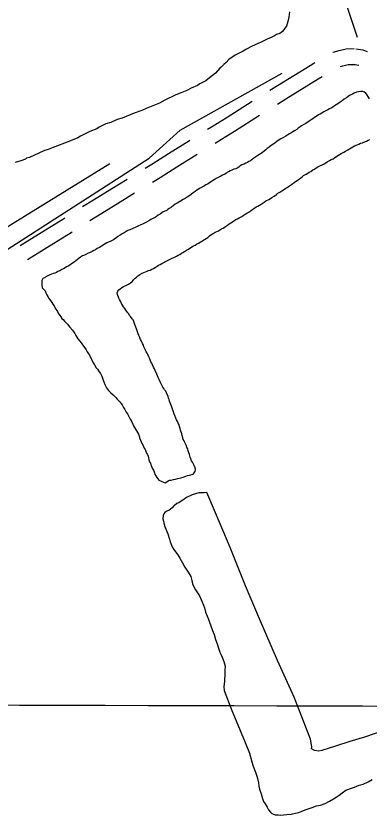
# Model space of a CAD drawing. Extents: x 3172231 to 3210228, y 940198 to 965780.
# Drawn here: x 3182203 to 3182874, y 951567 to 953089 of the extents above; entities that cross this region are included whole.
import ezdxf

# ---------------------------------------------------------------- set-up
doc = ezdxf.new("R2010")
doc.units = 0
for name, color, linetype in [('V-GRID-MAJR', 7, 'Continuous'), ('V-ROAD-CNTR', 7, 'Continuous'), ('V-SITE-VEGE', 7, 'Continuous'), ('V-TOPO-SHOR', 7, 'Continuous')]:
    doc.layers.add(name, color=color, linetype=linetype)

msp = doc.modelspace()

# ---------------------------------------------------------------- linework, layer by layer
at = {"layer": 'V-GRID-MAJR'}
msp.add_spline([(3176504.317, 951793.007), (3181720.753, 951778.211), (3186937.193, 951764.175), (3192153.634, 951750.897), (3197370.077, 951738.379), (3202586.522, 951726.618), (3207802.969, 951715.617)], degree=3, dxfattribs=at)
at = {"layer": 'V-ROAD-CNTR'}
for points in [[(3182805.845, 953020.065), (3182806.128, 953020.214), (3182817.514, 953022.949), (3182830.896, 953026.285), (3182846.553, 953026.632)], [(3182849.403, 953026.423), (3182862.831, 953024.137), (3182870.904, 953021.344)], [(3182686.102, 952947.594), (3182700.329, 952956.44), (3182762.31, 952994.545), (3182771.247, 953000.034)], [(3182820.213, 952992.744), (3182824.646, 952993.809), (3182834.906, 952996.367), (3182847.217, 952996.64)], [(3182844.367, 952996.849), (3182855.359, 952994.977)], [(3182700.206, 952921.038), (3182716.105, 952930.922), (3182778.016, 952968.985), (3182785.345, 952973.486)], [(3182567.544, 952873.158), (3182577.906, 952879.564), (3182602.447, 952895.02), (3182652.146, 952926.457)], [(3182581.645, 952846.605), (3182593.788, 952854.112), (3182618.459, 952869.65), (3182666.259, 952899.886)], [(3182448.744, 952799.111), (3182461.234, 952806.592), (3182492.819, 952827.228), (3182532.737, 952851.64), (3182533.521, 952852.124)], [(3182462.832, 952772.579), (3182477.152, 952781.156), (3182508.853, 952801.868), (3182547.619, 952825.575)], [(3182329.435, 952725.867), (3182350.36, 952739.063), (3182385.362, 952760.413), (3182414.562, 952778.336)], [(3182343.546, 952699.298), (3182366.174, 952713.569), (3182401.02, 952734.823), (3182428.66, 952751.789)], [(3182210.568, 952651.928), (3182259.013, 952681.838), (3182291.867, 952702.007), (3182295.667, 952704.43)], [(3182224.668, 952625.376), (3182274.741, 952656.292), (3182307.783, 952676.575), (3182309.784, 952677.852)]]:
    msp.add_lwpolyline(points, dxfattribs=at)
at = {"layer": 'V-SITE-VEGE'}
for points in [[(3182722.958, 953096.994), (3182722.254, 953086.639), (3182720.349, 953078.126), (3182717.834, 953069.619), (3182714.14, 953065.385), (3182709.818, 953059.327), (3182704.911, 953055.719), (3182698.798, 953053.337), (3182694.51, 953050.937), (3182688.388, 953047.947), (3182680.44, 953044.971), (3182669.415, 953038.976), (3182657.789, 953033.598), (3182651.059, 953030.61), (3182640.041, 953025.226), (3182635.134, 953021.615), (3182630.237, 953019.221), (3182619.833, 953014.441), (3182607.57, 953006.022), (3182602.64, 952999.972), (3182598.342, 952996.353), (3182594.039, 952992.128), (3182590.969, 952989.718), (3182582.351, 952980.045), (3182571.3, 952971.005), (3182563.939, 952965.586), (3182552.915, 952959.594), (3182548.012, 952956.591), (3182536.385, 952951.211), (3182527.817, 952947.023), (3182518.638, 952942.841), (3182507.021, 952938.682), (3182486.209, 952928.509), (3182475.802, 952923.119), (3182466.622, 952918.937), (3182450.726, 952912.988), (3182442.157, 952908.799)], [(3182442.157, 952908.799), (3182427.487, 952904.056), (3182404.855, 952894.512), (3182395.688, 952891.547), (3182383.451, 952886.173), (3182373.674, 952883.216), (3182360.823, 952877.238), (3182356.53, 952874.229), (3182343.681, 952868.861), (3182335.731, 952865.277), (3182325.321, 952859.887), (3182320.42, 952856.885), (3182306.35, 952850.919), (3182295.342, 952846.753), (3182281.887, 952841.389), (3182273.328, 952838.422), (3182264.155, 952834.846), (3182256.821, 952832.477), (3182245.195, 952827.096), (3182237.855, 952824.117), (3182228.671, 952819.324), (3182223.177, 952818.157), (3182220.721, 952816.353), (3182212.158, 952812.771), (3182201.163, 952809.824)]]:
    msp.add_lwpolyline(points, dxfattribs=at)
at = {"layer": 'V-TOPO-SHOR'}
msp.add_line((3182852.367, 953047.868), (3182785.377, 953250.838), dxfattribs=at)
for points in [[(3182381.137, 952807.452), (3181983.262, 952561.486), (3181909.783, 952516.931), (3181927.877, 952597.413), (3181929.812, 952656.461), (3181928.116, 952694.045), (3181926.388, 952719.102), (3181917.503, 952744.177), (3181901.451, 952765.69), (3181810.533, 952905.495), (3181724.978, 953043.497), (3181605.566, 953238.847), (3181555.664, 953321.287), (3181532.516, 953367.871), (3181525.406, 953387.572), (3181514.723, 953409.073), (3181505.797, 953418.042), (3181486.131, 953425.249)], [(3182167.755, 952632.61), (3182456.321, 952818.003), (3182515.507, 952871.541), (3182709.04, 952980.221)], [(3182870.517, 952939.243), (3182868.575, 952941.883), (3182865.974, 952944.09), (3182862.706, 952944.777), (3182858.997, 952945.248), (3182854.622, 952944.631), (3182850.903, 952943.794), (3182846.08, 952941.872), (3182842.787, 952940.154), (3182840.151, 952938.651), (3182837.517, 952937.146), (3182834.662, 952935.645), (3182831.801, 952933.267), (3182827.406, 952930.25), (3182823.23, 952927.45), (3182819.491, 952924.645), (3182815.098, 952921.845), (3182812.237, 952919.689), (3182808.942, 952917.534), (3182805.863, 952915.38), (3182802.568, 952913.444), (3182799.279, 952911.945), (3182796.426, 952910.444), (3182793.352, 952908.724), (3182788.744, 952906.581), (3182785.449, 952904.429), (3182782.811, 952902.707), (3182778.639, 952900.341), (3182775.565, 952898.404), (3182772.927, 952896.681), (3182765.895, 952891.94), (3182763.259, 952890.218), (3182760.181, 952888.063), (3182756.664, 952885.911), (3182754.028, 952884.189), (3182750.295, 952882.038), (3182746.34, 952879.454), (3182743.483, 952877.514), (3182739.748, 952875.147), (3182736.889, 952872.988), (3182732.932, 952870.405), (3182729.637, 952868.251), (3182725.68, 952865.666), (3182723.046, 952864.161), (3182719.97, 952862.226), (3182716.018, 952859.858), (3182711.625, 952857.278), (3182707.015, 952854.699), (3182701.745, 952851.691), (3182699.107, 952849.968), (3182695.81, 952847.597), (3182691.411, 952844.361), (3182688.116, 952842.207), (3182684.591, 952839.182), (3182680.853, 952836.378), (3182678.209, 952833.998), (3182675.572, 952832.057), (3182671.386, 952828.165), (3182668.309, 952826.226), (3182663.255, 952822.998), (3182659.081, 952820.416), (3182655.567, 952818.044), (3182652.048, 952815.675), (3182648.966, 952813.084), (3182645.896, 952811.583), (3182643.256, 952809.641), (3182640.405, 952808.357), (3182637.114, 952806.858), (3182636.459, 952806.645), (3182632.515, 952805.371), (3182629.66, 952803.651), (3182626.799, 952801.275), (3182623.722, 952799.338), (3182620.872, 952798.054), (3182617.585, 952796.993), (3182613.421, 952795.502), (3182610.13, 952793.786), (3182607.275, 952792.063), (3182606.837, 952792.067), (3182605.518, 952791.205), (3182603.101, 952789.7), (3182600.025, 952787.763), (3182595.857, 952785.835), (3182592.566, 952784.119), (3182587.737, 952781.543), (3182584.001, 952779.173), (3182580.049, 952776.808), (3182576.971, 952774.653), (3182573.235, 952772.286), (3182570.382, 952770.783), (3182567.087, 952768.628), (3182564.232, 952767.127), (3182561.596, 952765.402), (3182557.648, 952763.473), (3182553.034, 952760.678), (3182549.962, 952758.957), (3182547.107, 952757.456), (3182543.586, 952754.648), (3182539.849, 952751.845), (3182535.888, 952748.824), (3182531.493, 952745.805)], [(3182875.248, 952931.118), (3182873.529, 952934.41), (3182870.517, 952939.243)], [(3182621.066, 952701.075), (3182624.134, 952702.357), (3182627.651, 952704.509), (3182632.263, 952707.305), (3182635.118, 952709.025), (3182639.072, 952711.612), (3182642.146, 952713.33), (3182645.88, 952715.478), (3182646.758, 952715.908), (3182648.52, 952717.422), (3182651.157, 952719.361), (3182653.578, 952721.305), (3182657.095, 952723.674), (3182659.73, 952725.18), (3182662.804, 952726.898), (3182666.096, 952728.616), (3182669.393, 952730.769), (3182674.888, 952734.65), (3182678.185, 952736.804), (3182683.671, 952739.592), (3182686.965, 952741.529), (3182689.818, 952743.03), (3182693.774, 952745.615), (3182698.39, 952748.848), (3182701.252, 952751.224), (3182704.987, 952753.592), (3182708.942, 952756.176), (3182712.018, 952758.114), (3182716.192, 952760.696), (3182718.83, 952762.419), (3182721.465, 952764.143), (3182725.205, 952766.947), (3182728.721, 952769.316), (3182731.799, 952771.473), (3182734.659, 952773.629), (3182737.737, 952775.786), (3182740.594, 952777.725), (3182743.895, 952780.316), (3182747.19, 952782.468), (3182750.051, 952784.844), (3182754.885, 952787.859), (3182758.178, 952789.794), (3182760.814, 952791.297), (3182763.668, 952793.02), (3182767.842, 952795.602), (3182770.914, 952797.101), (3182774.212, 952799.473), (3182777.288, 952801.41), (3182781.019, 952803.344), (3182785.189, 952805.488), (3182789.139, 952807.636), (3182792.213, 952809.355), (3182795.07, 952811.294), (3182799.24, 952813.44), (3182802.755, 952815.374), (3182806.046, 952817.09), (3182809.562, 952819.459), (3182812.419, 952821.182), (3182815.493, 952823.117), (3182818.131, 952824.842), (3182821.645, 952826.992), (3182826.689, 952829.347), (3182829.766, 952831.287), (3182834.161, 952834.084), (3182837.456, 952836.02), (3182840.53, 952837.957), (3182843.604, 952839.675), (3182846.895, 952841.394), (3182851.722, 952843.751), (3182855.011, 952845.031), (3182858.519, 952846.528), (3182861.804, 952847.372), (3182864.876, 952848.871), (3182869.915, 952850.573), (3182872.991, 952852.508), (3182875.841, 952853.792)], [(3182531.493, 952745.805), (3182528.419, 952744.087), (3182524.46, 952741.066), (3182520.946, 952739.133), (3182516.112, 952736.118), (3182512.604, 952734.623), (3182509.528, 952732.686), (3182505.797, 952730.535), (3182501.615, 952727.08), (3182498.973, 952724.92), (3182494.361, 952722.122), (3182491.504, 952720.185), (3182491.063, 952719.97), (3182490.185, 952719.322), (3182487.77, 952718.034), (3182485.796, 952717.178), (3182483.822, 952716.105), (3182483.162, 952715.675), (3182480.967, 952714.604), (3182477.01, 952711.8), (3182473.057, 952709.435), (3182469.977, 952707.059), (3182467.556, 952705.116), (3182463.389, 952703.188), (3182459.219, 952701.044), (3182455.483, 952698.677), (3182451.312, 952696.311), (3182447.58, 952694.382), (3182444.946, 952692.877), (3182439.247, 952690.526), (3182435.956, 952689.028), (3182432.445, 952687.312), (3182429.373, 952685.811), (3182425.427, 952684.101), (3182419.725, 952681.752), (3182415.781, 952680.259), (3182412.488, 952678.543), (3182408.535, 952676.175), (3182404.801, 952674.027), (3182401.066, 952671.659), (3182396.89, 952668.858), (3182392.714, 952666.056), (3182388.317, 952662.822), (3182383.267, 952660.029), (3182379.101, 952658.321), (3182376.029, 952656.82), (3182370.538, 952653.594), (3182367.681, 952651.655), (3182364.827, 952649.934), (3182361.535, 952648.218), (3182357.145, 952645.855), (3182354.066, 952643.7), (3182350.994, 952642.199), (3182347.705, 952640.702), (3182343.972, 952638.551), (3182340.244, 952637.056), (3182336.075, 952634.91), (3182333.003, 952633.411), (3182329.714, 952631.912), (3182325.763, 952629.763), (3182322.904, 952627.607), (3182319.603, 952625.016), (3182316.52, 952622.423), (3182313.44, 952620.05), (3182308.607, 952616.818), (3182305.31, 952614.664), (3182302.01, 952612.292), (3182298.942, 952611.01), (3182296.307, 952609.507), (3182293.013, 952607.571), (3182290.378, 952606.066), (3182288.182, 952604.776), (3182286.206, 952603.703), (3182282.479, 952602.208), (3182279.845, 952600.702), (3182276.775, 952599.42), (3182273.924, 952598.355), (3182270.205, 952597.516), (3182267.133, 952596.016), (3182263.403, 952594.302), (3182259.889, 952592.152), (3182258.349, 952590.856), (3182257.249, 952590.21), (3182254.177, 952588.709), (3182252.182, 952585.451), (3182251.937, 952582.395), (3182252.125, 952579.336), (3182252.314, 952576.059), (3182252.93, 952571.903), (3182252.926, 952571.248), (3182256.17, 952567.94), (3182258.333, 952565.52), (3182259.826, 952561.792), (3182261.757, 952557.842), (3182263.473, 952554.551), (3182266.273, 952550.375), (3182268.425, 952546.86), (3182271.231, 952543.121), (3182273.166, 952540.045), (3182275.323, 952536.967), (3182277.684, 952532.578)], [(3182450.775, 952449.507), (3182449.274, 952452.36), (3182446.273, 952458.721), (3182445.211, 952461.789), (3182443.713, 952465.297), (3182441.567, 952469.466), (3182440.068, 952472.538), (3182438.577, 952476.702), (3182436.863, 952480.212), (3182435.583, 952483.501), (3182434.307, 952487.227), (3182432.392, 952492.922), (3182430.68, 952496.652), (3182428.554, 952503.005), (3182427.063, 952506.951), (3182425.998, 952510.019), (3182423.619, 952512.444), (3182420.817, 952516.4), (3182418.873, 952518.821), (3182417.368, 952521.457), (3182415.424, 952523.876), (3182411.974, 952528.496), (3182409.819, 952531.791), (3182407.45, 952535.308), (3182405.727, 952538.163), (3182403.796, 952541.677), (3182401.428, 952545.63), (3182399.712, 952548.921), (3182398.428, 952551.774), (3182396.304, 952558.346), (3182395.463, 952561.629), (3182396.802, 952564.893), (3182398.354, 952567.498), (3182400.775, 952569.444), (3182404.289, 952571.594), (3182407.148, 952573.534), (3182410.659, 952575.248), (3182414.167, 952576.745), (3182416.803, 952578.248), (3182420.979, 952581.05), (3182423.393, 952582.557), (3182423.612, 952582.555), (3182426.488, 952586.461), (3182429.574, 952589.49), (3182432.216, 952591.648), (3182434.856, 952593.809), (3182438.811, 952596.393), (3182442.984, 952598.976), (3182446.056, 952600.475), (3182449.343, 952601.538), (3182452.194, 952602.822), (3182455.045, 952604.104), (3182457.896, 952605.171), (3182461.621, 952606.666), (3182464.693, 952608.165), (3182467.546, 952609.668), (3182471.505, 952612.47), (3182474.141, 952614.195), (3182477.434, 952615.911), (3182480.287, 952617.414), (3182483.142, 952619.134), (3182488.409, 952621.926), (3182492.14, 952623.857), (3182497.408, 952626.646), (3182500.261, 952627.93), (3182503.112, 952629.215), (3182508.154, 952631.353), (3182511.23, 952633.29), (3182514.304, 952635.008), (3182517.597, 952636.944), (3182520.233, 952638.449), (3182523.307, 952640.167), (3182527.262, 952642.752), (3182530.117, 952644.472), (3182533.193, 952646.41), (3182537.588, 952649.209), (3182540.664, 952651.147), (3182543.517, 952652.65), (3182546.369, 952654.151), (3182550.322, 952656.516), (3182553.396, 952658.237), (3182556.47, 952659.955), (3182561.742, 952662.964), (3182564.382, 952665.124), (3182567.896, 952667.277), (3182571.197, 952670.084), (3182575.375, 952673.103), (3182578.011, 952674.608), (3182581.964, 952676.974), (3182585.038, 952678.692), (3182587.891, 952679.976), (3182590.965, 952681.914), (3182594.037, 952683.415), (3182596.89, 952684.916), (3182601.721, 952687.712), (3182605.239, 952690.3), (3182608.76, 952692.889), (3182611.838, 952695.263), (3182614.912, 952696.983), (3182617.333, 952698.924), (3182621.066, 952701.075)], [(3182277.684, 952532.578), (3182281.776, 952526.204), (3182283.275, 952523.132), (3182286.29, 952518.299), (3182288.233, 952515.88), (3182290.39, 952513.019), (3182292.555, 952510.816), (3182295.367, 952507.95), (3182297.746, 952505.526), (3182300.773, 952502.222), (3182302.934, 952499.58), (3182305.525, 952496.281), (3182310.274, 952490.34), (3182312.861, 952486.602), (3182314.583, 952483.966), (3182316.733, 952480.233), (3182318.673, 952477.376), (3182320.829, 952474.298), (3182324.501, 952469.895), (3182326.875, 952466.814), (3182331.403, 952460.439), (3182333.558, 952457.144), (3182336.357, 952452.968), (3182338.51, 952449.453), (3182341.094, 952445.716), (3182342.598, 952442.863), (3182344.742, 952438.474), (3182348.172, 952431.673), (3182349.893, 952428.599), (3182352.477, 952424.861), (3182355.703, 952419.151), (3182357.857, 952416.075), (3182361.306, 952411.238), (3182363.463, 952408.16), (3182366.039, 952403.33), (3182367.53, 952399.167), (3182369.027, 952395.659), (3182370.088, 952392.372), (3182372.005, 952387.112), (3182373.719, 952383.385), (3182375.222, 952380.749), (3182377.164, 952378.109), (3182379.105, 952375.471), (3182382.566, 952371.945), (3182387.547, 952367.31), (3182390.146, 952364.885), (3182392.743, 952362.239), (3182395.557, 952359.374), (3182398.152, 952356.728), (3182400.312, 952354.088), (3182402.473, 952351.446), (3182404.844, 952348.149), (3182407.423, 952343.537), (3182409.79, 952339.804), (3182411.296, 952337.17), (3182412.799, 952334.534), (3182414.734, 952331.239), (3182418.173, 952325.093), (3182420.319, 952321.14), (3182423.111, 952315.873), (3182425.257, 952311.703), (3182426.754, 952308.414), (3182428.255, 952305.342), (3182430.41, 952302.045), (3182432.345, 952298.968), (3182434.063, 952295.677), (3182435.78, 952292.384), (3182437.275, 952288.659), (3182438.766, 952284.493), (3182439.828, 952281.427), (3182440.889, 952278.14), (3182442.386, 952274.632), (3182443.892, 952271.996), (3182445.61, 952268.922), (3182446.894, 952266.071), (3182448.397, 952263.438), (3182451.391, 952256.419)], [(3182451.391, 952256.419), (3182452.897, 952253.785), (3182454.394, 952250.494), (3182455.02, 952247.433), (3182455.862, 952243.928), (3182457.134, 952239.767), (3182458.639, 952237.133), (3182459.704, 952234.282), (3182460.769, 952231.434), (3182462.264, 952227.706), (3182464.839, 952222.66), (3182466.112, 952218.716), (3182467.179, 952215.867), (3182469.123, 952213.446), (3182471.058, 952210.153), (3182472.56, 952207.3), (3182474.943, 952205.311), (3182477.548, 952203.54), (3182480.596, 952202.42), (3182483.641, 952201.08), (3182486.472, 952199.964), (3182489.767, 952202.116), (3182492.188, 952204.06), (3182495.038, 952205.344), (3182498.096, 952205.315), (3182502.694, 952206.364), (3182506.413, 952207.204), (3182510.79, 952208.037), (3182516.483, 952209.733), (3182520.645, 952210.786), (3182526.123, 952212.701), (3182529.408, 952213.761), (3182532.691, 952214.386), (3182535.755, 952215.015), (3182538.827, 952216.516), (3182539.92, 952216.723), (3182541.024, 952218.023), (3182541.462, 952218.238), (3182543.676, 952221.493), (3182544.147, 952225.202), (3182543.959, 952228.48), (3182542.038, 952233.084), (3182540.314, 952235.72), (3182538.601, 952239.449), (3182536.658, 952241.87), (3182535.597, 952245.374), (3182534.319, 952248.883), (3182532.836, 952253.701), (3182531.554, 952256.989), (3182530.502, 952261.148), (3182529.662, 952264.65), (3182528.157, 952267.286), (3182527.092, 952270.354), (3182526.027, 952273.203), (3182524.095, 952276.934), (3182522.592, 952279.787), (3182521.091, 952282.642), (3182520.024, 952285.491), (3182518.973, 952289.867), (3182518.128, 952292.933), (3182515.574, 952300.164), (3182515.166, 952303.445), (3182514.109, 952307.169), (3182513.049, 952310.454), (3182511.545, 952313.306), (3182510.046, 952316.598), (3182508.113, 952319.891), (3182507.048, 952322.959), (3182505.129, 952328.001), (3182503.845, 952330.852), (3182501.715, 952336.768), (3182500.658, 952340.492), (3182498.962, 952346.185), (3182497.463, 952349.257), (3182496.398, 952352.325), (3182494.895, 952355.18), (3182494.053, 952358.463), (3182492.986, 952361.312), (3182492.364, 952364.595), (3182489.146, 952371.177), (3182487.647, 952374.249), (3182485.706, 952376.887), (3182484.2, 952379.522), (3182482.478, 952382.158), (3182479.041, 952388.525), (3182477.329, 952392.255), (3182475.404, 952396.64), (3182473.69, 952400.369), (3182471.978, 952403.879), (3182470.696, 952407.166), (3182467.698, 952413.529), (3182466.198, 952416.819), (3182464.484, 952420.331), (3182462.776, 952424.714), (3182461.056, 952427.568), (3182459.553, 952430.204), (3182457.421, 952435.904), (3182455.711, 952439.85), (3182453.783, 952444.018), (3182452.28, 952446.871), (3182450.775, 952449.507)], [(3182908.186, 951730.034), (3182865.923, 951715.493), (3182837.941, 951707.576), (3182810.486, 951698.587), (3182784.456, 951690.119), (3182779.114, 951689.279), (3182770.949, 951690.6), (3182765.112, 951693.674), (3182765.499, 951697.049), (3182763.148, 951712.001), (3182731.89, 951791.568), (3182700.545, 951861.892), (3182666.079, 951940.779), (3182639.646, 952003.95), (3182610.455, 952076.742), (3182582.271, 952142.772), (3182565.922, 952181.495), (3182561.117, 952181.008), (3182550.807, 952181.102), (3182537.973, 952177.133), (3182527.083, 952172.078), (3182520.46, 952167.163), (3182517.419, 952164.88), (3182512.416, 952162.082), (3182508.846, 952160.694), (3182503.652, 952156.475), (3182502.757, 952155.594), (3182500.24, 952152.596), (3182493.789, 952146.968), (3182490.045, 952145.758), (3182486.111, 952143.306), (3182484.311, 952140.834), (3182482.861, 952137.647), (3182482.093, 952131.612), (3182483.293, 952126.979), (3182484.149, 952123.416), (3182486.74, 952115.038), (3182491.604, 952102.905), (3182494.885, 952092.565), (3182496.261, 952087.576), (3182500.083, 952077.94), (3182502.878, 952072.761), (3182506.397, 952068.816), (3182510.964, 952062.91), (3182514.814, 952056.297), (3182519.887, 952047.361), (3182523.901, 952039.325), (3182526.707, 952035.391), (3182530.213, 952030.023), (3182535.468, 952021.62), (3182537.708, 952014.135), (3182538.716, 952007.726), (3182540.805, 952002.908), (3182544.655, 951996.473), (3182549.74, 951988.782), (3182552.71, 951983.245), (3182556.362, 951974.502), (3182559.845, 951966.826), (3182561.58, 951962.011), (3182563.632, 951953.459), (3182568.5, 951941.504), (3182570.747, 951934.551), (3182577.001, 951919.03), (3182579.772, 951911.182), (3182582.531, 951901.912), (3182585.652, 951893.53), (3182588.421, 951885.328), (3182590.84, 951877.662), (3182592.581, 951873.734), (3182595.018, 951868.202), (3182598.493, 951859.638), (3182600.547, 951851.087), (3182600.297, 951843.268), (3182600.078, 951838.826), (3182600.025, 951833.139), (3182599.607, 951826.388), (3182599.386, 951821.768), (3182598.053, 951812.003), (3182599.226, 951804.35), (3182613.804, 951766.175), (3182637.802, 951708.716), (3182647.184, 951685.345), (3182651.653, 951668.772), (3182654.066, 951660.572), (3182658.401, 951648.978), (3182660.82, 951641.313), (3182662.2, 951636.856), (3182664.078, 951628.486), (3182664.914, 951622.61), (3182666.104, 951616.735)], [(3182666.104, 951616.735), (3182669.577, 951607.992), (3182671.625, 951598.909), (3182674.062, 951593.197), (3182677.042, 951588.726), (3182680.536, 951582.117), (3182682.979, 951577.294), (3182686.852, 951573.172), (3182689.846, 951570.12), (3182695.689, 951567.757), (3182701.731, 951567.523), (3182706.886, 951567.474), (3182711.512, 951567.966), (3182718.449, 951568.435), (3182726.276, 951569.252), (3182734.826, 951571.128), (3182740.882, 951572.494), (3182746.414, 951574.753), (3182754.622, 951578.232), (3182766.036, 951582.037), (3182774.771, 951584.8), (3182782.252, 951586.508), (3182791.165, 951589.271), (3182799.383, 951593.815), (3182806.711, 951598.192), (3182811.899, 951601.52), (3182817.621, 951605.2), (3182823.171, 951609.593), (3182830.507, 951614.68), (3182841.206, 951618.314), (3182847.09, 951620.392), (3182856.015, 951624.398), (3182863.498, 951626.463), (3182872.604, 951630.645), (3182880.464, 951634.837)]]:
    msp.add_lwpolyline(points, dxfattribs=at)

doc.saveas('drawing.dxf')
